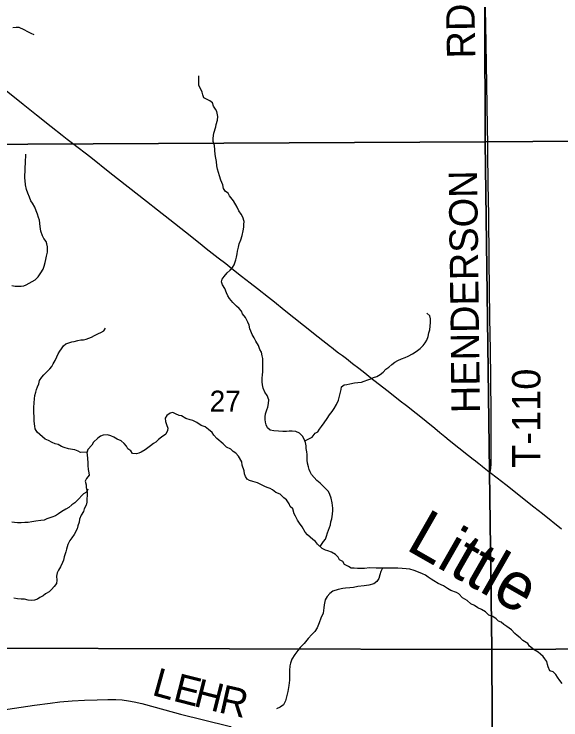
# Model space of a CAD drawing. Extents: x 1985906 to 2360102, y 891258 to 1222054.
# Drawn here: x 2092575 to 2098349, y 1029956 to 1037407 of the extents above; entities that cross this region are included whole.
import ezdxf

# ---------------------------------------------------------------- set-up
doc = ezdxf.new("R2010")
doc.units = 0
for name, color, linetype in [('GM_X_Minor_River', 7, 'Continuous'), ('GM_X_Minor_River_Text', 7, 'Continuous'), ('GM_X_Section', 7, 'Continuous'), ('GM_X_Section_Text', 7, 'Continuous'), ('GM_X_State_Route', 7, 'Continuous'), ('GM_X_Township_Road', 7, 'Continuous'), ('GM_X_Township_Road_Text', 7, 'Continuous')]:
    doc.layers.add(name, color=color, linetype=linetype)

msp = doc.modelspace()

# ---------------------------------------------------------------- linework, layer by layer
at = {"layer": 'GM_X_Minor_River'}
for points in [[(2092562.5, 1037266), (2092596.6, 1037270.2), (2092626.6, 1037270.3), (2092678.9, 1037246.5), (2092717, 1037224.6), (2092753.2, 1037204.7), (2092783.3, 1037192.8)], [(2094953.1, 1034982.3), (2094969, 1035024.5), (2094982.7, 1035070.7), (2094994.5, 1035119), (2095000.3, 1035159.2), (2095002.2, 1035187.3), (2095004, 1035217.4), (2094991.8, 1035263.5), (2094973.6, 1035295.5), (2094947.3, 1035331.6), (2094929.1, 1035367.6), (2094892.7, 1035437.7), (2094848.3, 1035489.7), (2094836.1, 1035515.8), (2094806, 1035535.7), (2094787.8, 1035565.7), (2094779.6, 1035603.8), (2094757.3, 1035653.9), (2094743, 1035700), (2094732.8, 1035736.1), (2094724.6, 1035770.2), (2094716.4, 1035806.3), (2094712.1, 1035850.5), (2094705.9, 1035886.6), (2094699.7, 1035924.7), (2094691.2, 1036019), (2094679, 1036063.1), (2094676.8, 1036097.2), (2094684.5, 1036149.5), (2094706.2, 1036215.8), (2094710.1, 1036241.9), (2094723.9, 1036286.2), (2094727.7, 1036326.3), (2094715.4, 1036378.5), (2094701.2, 1036404.5), (2094681, 1036436.6), (2094670.8, 1036470.7), (2094640.7, 1036490.6), (2094608.5, 1036510.5), (2094578.4, 1036524.4), (2094568.2, 1036556.5), (2094560, 1036584.6), (2094541.8, 1036622.6), (2094527.6, 1036654.7), (2094525.4, 1036688.8), (2094527.2, 1036729), (2094525, 1036755.1)], [(2092552.7, 1034543.6), (2092586.8, 1034535.8), (2092620.9, 1034533.9), (2092651, 1034534), (2092677, 1034538.2), (2092703, 1034550.3), (2092735, 1034566.5), (2092764.9, 1034582.8), (2092798.9, 1034601), (2092828.8, 1034633.2), (2092856.6, 1034677.5), (2092880.5, 1034715.8), (2092892.3, 1034745.9), (2092904.1, 1034786.2), (2092910, 1034818.3), (2092917.8, 1034852.5), (2092927.6, 1034892.7), (2092929.5, 1034922.8), (2092929.3, 1034950.9), (2092921.2, 1034981), (2092913, 1035007), (2092890.8, 1035037.1), (2092874.6, 1035067.1), (2092858.3, 1035115.2), (2092852.1, 1035165.4), (2092841.7, 1035231.6), (2092831.5, 1035259.6), (2092821.3, 1035293.7), (2092809.1, 1035329.8), (2092792.9, 1035369.9), (2092768.6, 1035409.9), (2092750.5, 1035435.9), (2092736.2, 1035474), (2092720, 1035518.1), (2092707.7, 1035556.2), (2092695.5, 1035604.3), (2092691.2, 1035650.5), (2092689.1, 1035676.6), (2092686.9, 1035706.7), (2092690.7, 1035746.8), (2092692.5, 1035791), (2092694.3, 1035831.2), (2092696.1, 1035867.3), (2092697.9, 1035897.4), (2092699.8, 1035929.6)], [(2095807.5, 1031785.4), (2095841.3, 1031838.4), (2095865.2, 1031864.6), (2095875, 1031896.8), (2095882.9, 1031928.9), (2095896.8, 1031959.1), (2095916.5, 1032013.4), (2095920.4, 1032045.5), (2095930.2, 1032079.7), (2095936, 1032125.9), (2095939.8, 1032166.1), (2095939.6, 1032192.2), (2095935.3, 1032248.4), (2095925.1, 1032296.5), (2095908.8, 1032336.6), (2095894.6, 1032368.6), (2095866.4, 1032394.6), (2095842.2, 1032420.6), (2095808, 1032456.6), (2095771.8, 1032482.5), (2095743.6, 1032514.5), (2095717.3, 1032546.5), (2095703.2, 1032574.5), (2095691, 1032600.6), (2095682.9, 1032626.7), (2095674.6, 1032666.8), (2095670.5, 1032696.9), (2095668.3, 1032729), (2095668.2, 1032757.1), (2095666, 1032787.2), (2095659.8, 1032821.3), (2095657.7, 1032849.4), (2095651.5, 1032885.5), (2095639.3, 1032919.6), (2095621.1, 1032949.6), (2095588.8, 1032981.6), (2095548.6, 1033001.5), (2095510.6, 1033005.3), (2095478.5, 1033003.2), (2095452.5, 1033001), (2095412.4, 1033000.8), (2095366.3, 1033002.6), (2095316.2, 1033006.4), (2095280, 1033016.3), (2095251.9, 1033040.3), (2095237.7, 1033072.3), (2095229.5, 1033100.4), (2095227.4, 1033128.5), (2095227.2, 1033154.6), (2095231.1, 1033186.7), (2095242.9, 1033228.9), (2095254.7, 1033257.1), (2095262.6, 1033295.3), (2095264.4, 1033335.4), (2095248.1, 1033381.5), (2095221.8, 1033415.5), (2095205.6, 1033457.6), (2095197.4, 1033491.7), (2095193.2, 1033523.8), (2095193, 1033566), (2095196.9, 1033594.1), (2095200.7, 1033634.3), (2095200.5, 1033662.4), (2095202.3, 1033708.6), (2095200.1, 1033742.7), (2095200, 1033770.8), (2095195.8, 1033798.9), (2095187.6, 1033837), (2095171.4, 1033867), (2095155.2, 1033907.1), (2095126.8, 1033955.2), (2095110.6, 1033989.2), (2095088.4, 1034025.2), (2095076.2, 1034059.3), (2095064, 1034085.4), (2095055.8, 1034121.5), (2095041.6, 1034153.5), (2095019.3, 1034205.6), (2094987.1, 1034241.6), (2094974.9, 1034271.7), (2094952.7, 1034297.7), (2094922.5, 1034323.6), (2094886.2, 1034363.6), (2094850, 1034405.6), (2094831.8, 1034433.6), (2094817.6, 1034463.7), (2094799.3, 1034509.8), (2094777.1, 1034547.8), (2094764.9, 1034579.9), (2094770.7, 1034608), (2094792.6, 1034638.2), (2094826.5, 1034674.5), (2094856.4, 1034702.8), (2094882.3, 1034733), (2094898.2, 1034761.2), (2094918, 1034813.5), (2094923.8, 1034841.6), (2094929.6, 1034877.8), (2094935.5, 1034905.9), (2094943.3, 1034946.1), (2094953.1, 1034982.3)], [(2095645, 1032903.6), (2095667.4, 1032911.7), (2095693.3, 1032927.8), (2095723.3, 1032942), (2095755.1, 1032984.3), (2095781.1, 1032996.5), (2095801, 1033024.7), (2095822.9, 1033052.9), (2095850.8, 1033093.2), (2095880.6, 1033137.5), (2095906.4, 1033177.8), (2095934.3, 1033212), (2095956.2, 1033244.2), (2095978, 1033284.5), (2095999.8, 1033330.8), (2096007.7, 1033358.9), (2096019.5, 1033403.1), (2096029.3, 1033443.3), (2096033.1, 1033473.5), (2096061.1, 1033491.7), (2096087.1, 1033497.8), (2096121.1, 1033504), (2096171.2, 1033514.2), (2096205.2, 1033516.4), (2096243.3, 1033522.6), (2096273.3, 1033532.8), (2096309.3, 1033547), (2096343.3, 1033557.2), (2096369.3, 1033569.3), (2096405.3, 1033581.6), (2096441.3, 1033601.8), (2096471.2, 1033626), (2096501.1, 1033658.3), (2096533, 1033678.5), (2096564.9, 1033708.8), (2096596.9, 1033733), (2096626.8, 1033751.2), (2096664.8, 1033767.4), (2096704.8, 1033781.7), (2096734.8, 1033795.9), (2096782.8, 1033820.2), (2096822.7, 1033844.5), (2096862.6, 1033876.8), (2096896.5, 1033909), (2096916.4, 1033935.2), (2096932.3, 1033963.4), (2096948.1, 1034003.6), (2096956, 1034041.8), (2096963.8, 1034074), (2096967.6, 1034114.2), (2096971.4, 1034152.3), (2096973.2, 1034190.5), (2096965, 1034222.6), (2096932.8, 1034250.5)], [(2093349.3, 1032795.6), (2093345.5, 1032782.6), (2093277.4, 1032780.3), (2093251.2, 1032792.2), (2093217.1, 1032806.1), (2093191, 1032810), (2093150.9, 1032815.8), (2093102.7, 1032831.7), (2093074.6, 1032843.6), (2093040.5, 1032863.5), (2093010.4, 1032871.4), (2092978.2, 1032885.3), (2092940, 1032905.2), (2092901.9, 1032919.1), (2092875.7, 1032943), (2092819.4, 1032993), (2092799.1, 1033027), (2092793, 1033055.1), (2092788.7, 1033111.3), (2092786.4, 1033155.4), (2092784.2, 1033201.6), (2092783.9, 1033253.8), (2092787.7, 1033302), (2092791.4, 1033346.2), (2092795.3, 1033380.3), (2092803.1, 1033414.5), (2092813, 1033444.7), (2092820.9, 1033470.8), (2092834.7, 1033505), (2092844.6, 1033539.2), (2092868.4, 1033573.4), (2092888.3, 1033599.6), (2092914.2, 1033623.8), (2092952.1, 1033662.1), (2092972, 1033688.3), (2092987.9, 1033714.5), (2093007.8, 1033750.7), (2093027.6, 1033788.9), (2093041.5, 1033819.1), (2093059.4, 1033847.3), (2093075.3, 1033873.5), (2093097.1, 1033903.7), (2093123.1, 1033925.9), (2093153.1, 1033938.1), (2093183.1, 1033946.2), (2093209.1, 1033950.4), (2093247.1, 1033962.6), (2093281.2, 1033966.8), (2093309.2, 1033968.9), (2093335.2, 1033975.1), (2093363.2, 1033987.2), (2093391.2, 1033995.4), (2093425.2, 1034013.6), (2093465.2, 1034033.9), (2093491.2, 1034046), (2093521.1, 1034062.2), (2093541, 1034092.4)], [(2097152.4, 1031344.5), (2097110.2, 1031370.4), (2097054, 1031394.2), (2097007.7, 1031424.1), (2096977.6, 1031440.1), (2096947.4, 1031464), (2096919.2, 1031484), (2096889.1, 1031495.9), (2096846.9, 1031515.8), (2096798.7, 1031531.6), (2096752.6, 1031547.4), (2096714.5, 1031551.3), (2096674.4, 1031555.1), (2096626.3, 1031558.9), (2096592.2, 1031558.8), (2096550.1, 1031556.5), (2096441.9, 1031556.1), (2096397.8, 1031557.9), (2096329.7, 1031559.6), (2096275.6, 1031555.3), (2096231.5, 1031555.1), (2096201.5, 1031552.9), (2096167.4, 1031556.8), (2096135.3, 1031558.7), (2096107.2, 1031574.6), (2096065, 1031596.5), (2096044.8, 1031626.5), (2096012.6, 1031644.4), (2095998.5, 1031672.5), (2095968.2, 1031700.4), (2095926, 1031726.3), (2095889.9, 1031742.2), (2095861.8, 1031746.1), (2095829.6, 1031766.1), (2095779.3, 1031810), (2095759.1, 1031838), (2095728.9, 1031860), (2095674.6, 1031909.9), (2095650.4, 1031935.9), (2095618, 1031994), (2095587.8, 1032034), (2095567.6, 1032066), (2095545.3, 1032106), (2095533.2, 1032132.1), (2095516.8, 1032184.2), (2095488.7, 1032210.2), (2095478.5, 1032238.2), (2095450.2, 1032278.3), (2095422.1, 1032300.2), (2095385.8, 1032340.2), (2095337.6, 1032356.1), (2095305.4, 1032384), (2095279.3, 1032397.9), (2095249.1, 1032409.8), (2095223, 1032419.8), (2095180.8, 1032441.7), (2095144.7, 1032457.5), (2095096.5, 1032473.4), (2095062.4, 1032483.3), (2095036.3, 1032497.2), (2095020.1, 1032525.2), (2095009.9, 1032553.3), (2095005.8, 1032585.4), (2094983.4, 1032645.5), (2094981.2, 1032679.7), (2094944.8, 1032739.7), (2094916.6, 1032771.7), (2094888.5, 1032787.6), (2094862.3, 1032815.6), (2094818.1, 1032835.5), (2094781.8, 1032869.5), (2094715.4, 1032925.4), (2094685.2, 1032963.4), (2094667, 1032991.4), (2094628.7, 1033023.3), (2094592.5, 1033049.3), (2094550.4, 1033065.1), (2094506.1, 1033095.1), (2094463.9, 1033114.9), (2094435.8, 1033124.8), (2094389.7, 1033138.7), (2094343.4, 1033166.6), (2094317.4, 1033170.5), (2094281.2, 1033188.4), (2094251.1, 1033202.3), (2094223.1, 1033194.1), (2094187.1, 1033167.9), (2094171.2, 1033139.7), (2094173.4, 1033105.6), (2094183.6, 1033075.5), (2094197.8, 1033037.4), (2094196, 1033009.3), (2094178.1, 1032971.1), (2094130.2, 1032940.8), (2094098.3, 1032914.5), (2094072.3, 1032888.3), (2094046.4, 1032874.1), (2094016.4, 1032849.9), (2093986.5, 1032827.7), (2093960.5, 1032807.5), (2093918.6, 1032783.2)], [(2093918.6, 1032783.2), (2093892.6, 1032773), (2093866.6, 1032764.9), (2093826.5, 1032768.7), (2093808.3, 1032796.8), (2093776.1, 1032818.7), (2093762, 1032846.7), (2093735.8, 1032874.7), (2093705.6, 1032902.7), (2093663.4, 1032918.5), (2093629.2, 1032940.5), (2093597.1, 1032954.4), (2093563, 1032964.2), (2093516.9, 1032962), (2093486.9, 1032951.9), (2093460.9, 1032929.7), (2093415.1, 1032889.3), (2093397.2, 1032857.1), (2093355.4, 1032808.7), (2093341.5, 1032778.5), (2093345.6, 1032752.5), (2093349.8, 1032716.3), (2093352.1, 1032668.2), (2093352.2, 1032640.1), (2093356.4, 1032599.9), (2093364.6, 1032565.8), (2093368.8, 1032537.8), (2093340.9, 1032505.5), (2093327, 1032475.3), (2093337.3, 1032437.2), (2093337.4, 1032405.1), (2093345.7, 1032363), (2093347.9, 1032322.8), (2093344, 1032294.7), (2093342.2, 1032254.6), (2093334.4, 1032224.4), (2093316.5, 1032182.2), (2093308.7, 1032156), (2093282.8, 1032115.8), (2093267, 1032075.5), (2093261.2, 1032043.4), (2093247.4, 1032003.2), (2093241.5, 1031971), (2093207.7, 1031912.7), (2093183.9, 1031878.4), (2093164, 1031850.2), (2093144.2, 1031806), (2093128.4, 1031759.7), (2093120.5, 1031731.6), (2093104.8, 1031677.3), (2093096.9, 1031643.1), (2093087.1, 1031617), (2093065.2, 1031570.7), (2093043.4, 1031536.5), (2093029.5, 1031508.3), (2093023.7, 1031474.2), (2093025.9, 1031432), (2093022.1, 1031393.9), (2092998.2, 1031363.6), (2092970.3, 1031333.4), (2092944.4, 1031309.2), (2092908.4, 1031286.9), (2092880.5, 1031266.7), (2092848.5, 1031246.5), (2092822.5, 1031230.3), (2092790.5, 1031220.2), (2092754.5, 1031216), (2092722.4, 1031219.8), (2092684.3, 1031229.7), (2092650.2, 1031231.5), (2092610.1, 1031235.4), (2092574, 1031241.2)], [(2093340.3, 1032390.2), (2093355.5, 1032393.2), (2093339.7, 1032358.9), (2093309.7, 1032340.7), (2093241.9, 1032272.2), (2093216, 1032248), (2093186.1, 1032225.7), (2093154.1, 1032199.5), (2093120.2, 1032179.3), (2093080.2, 1032155), (2093044.3, 1032130.7), (2093012.3, 1032108.5), (2092974.3, 1032094.3), (2092922.3, 1032078), (2092894.3, 1032065.8), (2092856.3, 1032061.6), (2092804.2, 1032053.3), (2092762.2, 1032047.1), (2092724.1, 1032040.9), (2092690.1, 1032038.8), (2092650, 1032036.6), (2092611.9, 1032036.4), (2092577.9, 1032038.3), (2092551.8, 1032042.2)], [(2096464, 1031556.2), (2096448.1, 1031524), (2096438.3, 1031487.8), (2096426.4, 1031449.6), (2096404.6, 1031415.4), (2096374.7, 1031391.1), (2096322.6, 1031376.8), (2096272.6, 1031370.6), (2096206.5, 1031364.3), (2096158.4, 1031352), (2096120.4, 1031349.8), (2096074.3, 1031345.6), (2096046.3, 1031341.4), (2095998.2, 1031331.2), (2095942.2, 1031312.9), (2095910.3, 1031288.6), (2095882.4, 1031258.4), (2095860.5, 1031224.2), (2095848.8, 1031169.9), (2095844.9, 1031137.8), (2095839.2, 1031083.5), (2095813.4, 1031031.2), (2095797.7, 1030978.9), (2095775.9, 1030926.7), (2095752, 1030890.4), (2095720.1, 1030858.1), (2095680.3, 1030815.8), (2095636.5, 1030763.4), (2095594.6, 1030721), (2095570.8, 1030686.8), (2095540.9, 1030646.5), (2095507.1, 1030596.2), (2095495.3, 1030556), (2095485.4, 1030527.8), (2095483.7, 1030477.6), (2095481.9, 1030439.5), (2095484, 1030405.4), (2095482.2, 1030373.2), (2095476.5, 1030317), (2095466.8, 1030256.7), (2095458.9, 1030228.6), (2095451.1, 1030198.4), (2095441.3, 1030156.2), (2095421.4, 1030114), (2095383.5, 1030089.7), (2095347.5, 1030071.5)], [(2098364, 1030338.2), (2098337.8, 1030372.2), (2098313.6, 1030406.2), (2098295.4, 1030436.3), (2098267.2, 1030464.3), (2098233, 1030474.1), (2098214.8, 1030514.2), (2098208.7, 1030540.3), (2098200.5, 1030570.3), (2098180.3, 1030598.4), (2098162.1, 1030624.4), (2098133.9, 1030650.3), (2098107.8, 1030670.3), (2098067.6, 1030694.2), (2098019.3, 1030734.1), (2097999.1, 1030762.2), (2097948.8, 1030792), (2097920.6, 1030822), (2097888.4, 1030846), (2097862.3, 1030867.9), (2097826, 1030907.9), (2097779.7, 1030941.8), (2097745.5, 1030963.8), (2097717.4, 1030985.7), (2097689.3, 1030997.6), (2097667.1, 1031023.6), (2097628.9, 1031047.5), (2097586.7, 1031061.4), (2097552.5, 1031095.4), (2097510.3, 1031119.3), (2097472.1, 1031137.2), (2097435.9, 1031163.1), (2097399.7, 1031181), (2097359.5, 1031215), (2097309.2, 1031242.8), (2097273, 1031284.8), (2097246.8, 1031298.8), (2097188.6, 1031322.6), (2097152.4, 1031344.5)]]:
    msp.add_lwpolyline(points, dxfattribs=at)
at = {"layer": 'GM_X_Section'}
for points in [[(2103020.2, 1041420.1), (2103084, 1036099.3), (2097550.9, 1036060.4), (2097537, 1041391.5)], [(2097537, 1041391.5), (2097550.9, 1036060.4), (2092025.7, 1036029.5), (2091973.8, 1041358.4)], [(2092025.7, 1036029.5), (2097550.9, 1036060.4), (2097619, 1030699.6), (2092077.6, 1030712.7)], [(2097550.9, 1036060.4), (2103084, 1036099.3), (2103026, 1030725.8), (2097619, 1030699.6)], [(2097619, 1030699.6), (2097644.6, 1025416.7), (2092573.9, 1025364), (2092101.6, 1025365.7), (2092077.6, 1030712.7)], [(2103026, 1030725.8), (2103067.7, 1025441), (2098032.8, 1025418.6), (2097644.6, 1025416.7), (2097619, 1030699.6)]]:
    msp.add_lwpolyline(points, close=True, dxfattribs=at)
at = {"layer": 'GM_X_State_Route'}
for points in [[(2097677.2, 1032507), (2097602, 1032564.8), (2097573.8, 1032586.4), (2097522.8, 1032626.8), (2097498.1, 1032647), (2097486.3, 1032657), (2097448.5, 1032685.7), (2097422.8, 1032705.6), (2097372.5, 1032745.3), (2097271.5, 1032826), (2097169.1, 1032906.9), (2097125.4, 1032942.9), (2097070.5, 1032988.1), (2097018.7, 1033030.8), (2096927.9, 1033105.7), (2096851.5, 1033167.3), (2096789.8, 1033216), (2096733.4, 1033259.4), (2096704.1, 1033282), (2096665.5, 1033311.7), (2096510.8, 1033433), (2096343.6, 1033565), (2096279.1, 1033615.6), (2096214.5, 1033666.1), (2096150, 1033716.5), (2096085.1, 1033766.1), (2096042.3, 1033798.1), (2096001.7, 1033829.2), (2095970.7, 1033853), (2095926.9, 1033886.6), (2095916, 1033895.2), (2095787.2, 1033996.8), (2095632.9, 1034119.1), (2095530.4, 1034200.9), (2095427.9, 1034283), (2095325.7, 1034365.3), (2095261.6, 1034416.4), (2095145.4, 1034507.2), (2095067.7, 1034567.7), (2094977.5, 1034638.8), (2094874.2, 1034719.6), (2094809.4, 1034769.8), (2094731.6, 1034830), (2094602.5, 1034930.3), (2094538.3, 1034980.3), (2094385.9, 1035103.6), (2094218.4, 1035235.5), (2094089.6, 1035337.2), (2093973.9, 1035428.9), (2093780.1, 1035580.5), (2093587.1, 1035733.2), (2093384.7, 1035891.9), (2093191.1, 1036041.3), (2093136.5, 1036084.5), (2093083.7, 1036126.3), (2092967.4, 1036217.1), (2092812.6, 1036339), (2092672.2, 1036452.2), (2092311.4, 1036736.7)], [(2098356.1, 1031967.9), (2098153.9, 1032130.9), (2098064.3, 1032202.7), (2097768.6, 1032436.9), (2097677.2, 1032507)]]:
    msp.add_lwpolyline(points, dxfattribs=at)
at = {"layer": 'GM_X_Township_Road'}
for points in [[(2097577.3, 1036027.7), (2097573.7, 1036221.4), (2097566.2, 1036664.8), (2097561.1, 1037092.7), (2097557.6, 1037298.2), (2097554, 1037450.2), (2097550.5, 1037748.7), (2097550.6, 1038029.3), (2097550.6, 1038225.9), (2097547.1, 1038544.1), (2097545.3, 1038771.1), (2097543.5, 1038875.7), (2097541.8, 1039002.6), (2097541.3, 1039037.2)], [(2097602, 1032564.8), (2097606.1, 1032592.8), (2097608.5, 1032609.1), (2097612.9, 1032658.1), (2097614.7, 1032723.8), (2097614, 1032968.9), (2097612.2, 1033185.2), (2097608.7, 1033566.9), (2097604.3, 1033860), (2097598.1, 1034200.5), (2097591.8, 1034809.2), (2097586.7, 1035285.5), (2097582, 1035613.8), (2097578.8, 1035951.3), (2097577.3, 1036027.7)], [(2092439.3, 1030058.5), (2092790.8, 1030109.8), (2092955.9, 1030132.9), (2093059.6, 1030145), (2093188.4, 1030156), (2093319.6, 1030163.8), (2093453.4, 1030168.1), (2093566.2, 1030171.1), (2093650.8, 1030170.1), (2093715.2, 1030166), (2093781.7, 1030158), (2093843.3, 1030145.6), (2093923.3, 1030127.4), (2094064.7, 1030088.4), (2094331.5, 1030015.9), (2094574, 1029954.7), (2094845.3, 1029889), (2094865.7, 1029884.7)]]:
    msp.add_lwpolyline(points, dxfattribs=at)

# ---------------------------------------------------------------- texts
at = {"layer": 'GM_X_Minor_River_Text'}
msp.add_text('Little', height=500.14, rotation=330.26018, dxfattribs=at).set_placement((2096698.9, 1031761.9))
at = {"layer": 'GM_X_Section_Text'}
msp.add_text('27', height=221, rotation=0.00001, dxfattribs=at).set_placement((2094640.4, 1033210.8))
at = {"layer": 'GM_X_Township_Road_Text'}
for s, rotation, p in [('RD', 90.99824, (2097446.3, 1036941.5)), ('HENDERSON', 90.67907, (2097494.5, 1033195.6)), ('T-110', 90, (2098133.3, 1032616.5)), ('L', 344.57029, (2094019.8, 1030221)), ('E', 345.70122, (2094242.2, 1030159.7)), ('H', 345.75231, (2094460, 1030104.2)), ('R', 347.30049, (2094724.3, 1030037.2))]:
    msp.add_text(s, height=300, rotation=rotation, dxfattribs=at).set_placement(p)

doc.saveas('drawing.dxf')
